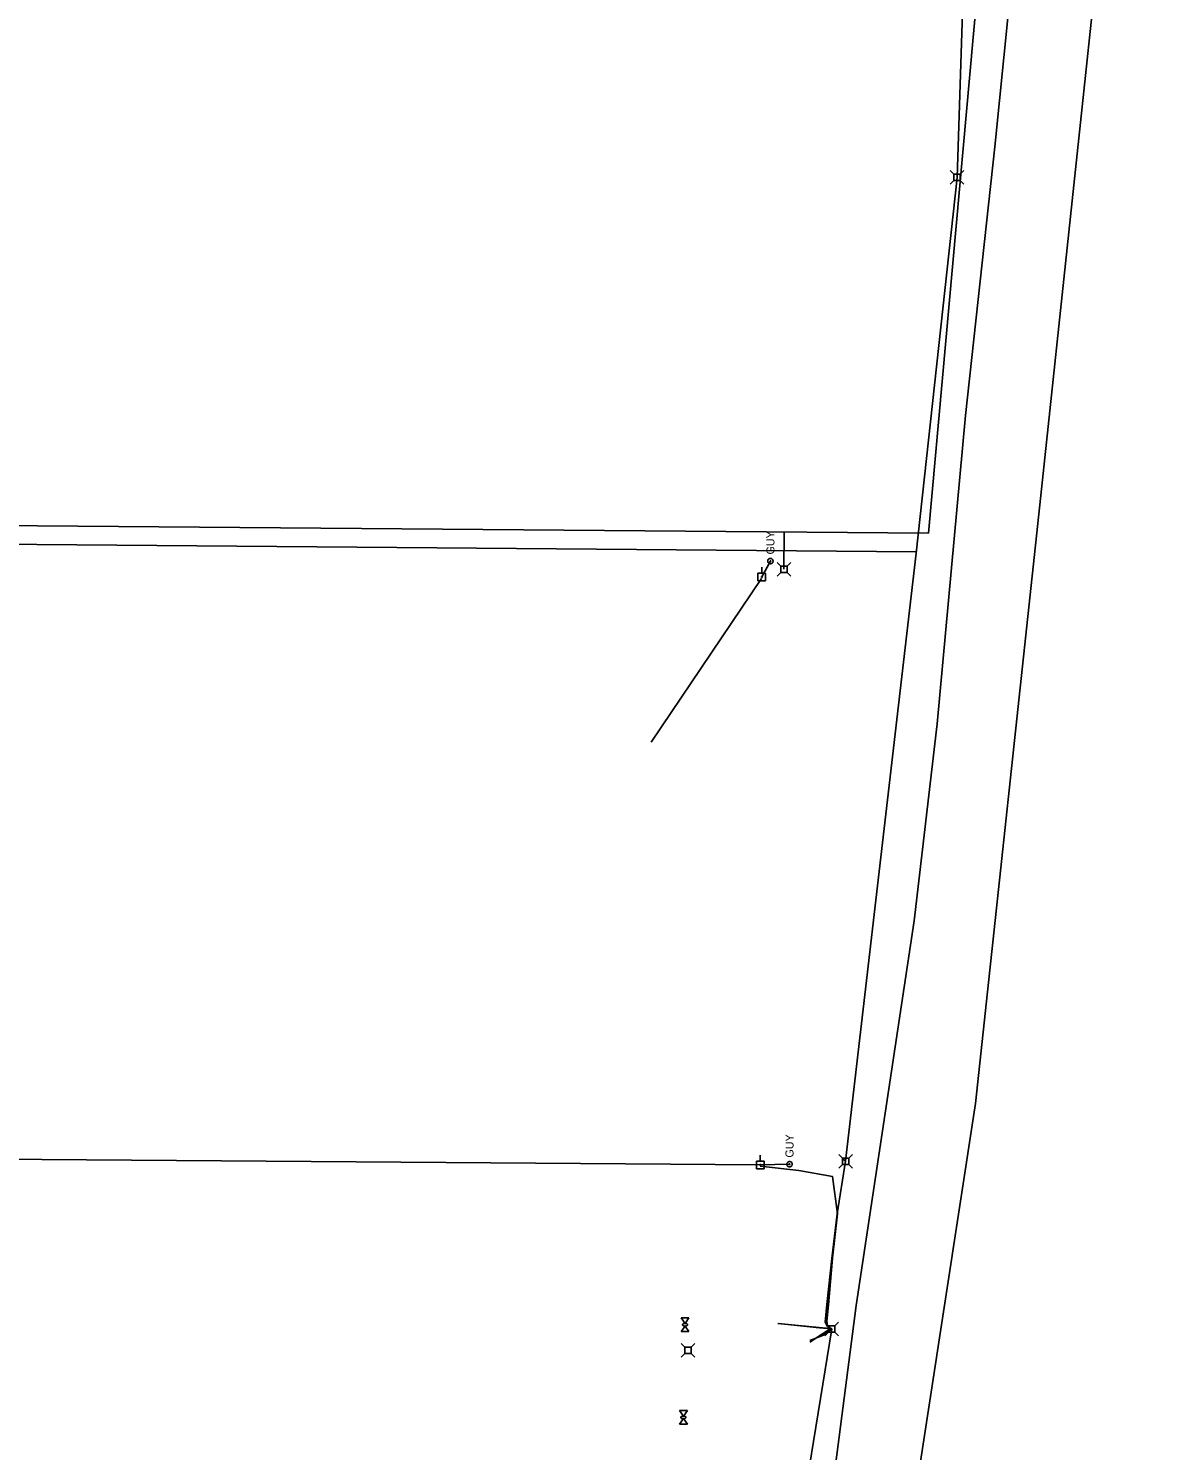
# Model space of a CAD drawing. Extents: x 596028 to 606371, y 330010 to 403088.
# Drawn here: x 602318 to 602865, y 361270 to 361954 of the extents above; entities that cross this region are included whole.
import ezdxf

# ---------------------------------------------------------------- set-up
doc = ezdxf.new("R2010")
doc.units = 0
for name, color, linetype in [('E_FTMS_Conduit', 7, 'Continuous'), ('E_UTL_E', 7, 'Continuous'), ('E_UTL_E_Bold', 7, 'Continuous'), ('E_UTL_E_UG', 7, 'Continuous'), ('E_UTL_EGuyWire', 7, 'Continuous'), ('E_UTL_EPowerPole', 7, 'Continuous'), ('E_UTL_FO_UG_QWEST', 7, 'Continuous'), ('E_UTL_Overhead', 7, 'Continuous'), ('E_UTL_T', 7, 'Continuous'), ('E_UTL_T_UG', 7, 'Continuous'), ('E_UTL_TV', 7, 'Continuous')]:
    doc.layers.add(name, color=color, linetype=linetype)

msp = doc.modelspace()

# ---------------------------------------------------------------- linework, layer by layer
at = {"layer": 'E_FTMS_Conduit'}
msp.add_lwpolyline([(602326.68, 358341.43), (602346.21, 358388.56), (602399.45, 358703.83), (602430.22, 358921.71), (602437.54, 358999.17), (602477.25, 359283.96), (602515.12, 359574.7), (602554.05, 359856.32), (602577.27, 360093.21), (602578.68, 360097.88), (602645.76, 360520.72), (602677.67, 360721.57), (602689.58, 360808.32), (602728.56, 361144.49), (602773.44, 361436.86), (602804.35, 361724.81), (602835.41, 362017.49), (602853.41, 362300.17), (602862.73, 362574), (602864.84, 362795.21)], dxfattribs=at)
at = {"layer": 'E_UTL_E'}
for points in [[(602679.69, 361695.34), (602677.94, 361697.09)], [(602682.78, 361695.34), (602684.54, 361697.09)], [(602679.69, 361692.25), (602677.94, 361690.49)], [(602682.78, 361695.34), (602679.69, 361695.34)], [(602679.69, 361695.34), (602679.69, 361692.25)], [(602679.69, 361692.25), (602682.78, 361692.25)], [(602682.78, 361692.25), (602682.78, 361695.34)], [(602682.78, 361692.25), (602684.54, 361690.49)]]:
    msp.add_lwpolyline(points, dxfattribs=at)
at = {"layer": 'E_UTL_E_Bold'}
for points in [[(602631.76, 361333.71), (602635.57, 361333.71)], [(602633.67, 361331.05), (602631.76, 361333.71)], [(602633.67, 361329.78), (602631.76, 361327.11)], [(602634.94, 361330.41), (602634.92, 361330.53), (602634.85, 361330.65), (602634.74, 361330.75), (602634.59, 361330.85), (602634.4, 361330.93), (602634.2, 361330.99), (602633.97, 361331.03), (602633.73, 361331.05), (602633.49, 361331.04), (602633.25, 361331.01), (602633.03, 361330.96), (602632.84, 361330.89), (602632.67, 361330.8), (602632.54, 361330.7), (602632.45, 361330.59), (602632.4, 361330.47), (602632.4, 361330.35), (602632.45, 361330.23), (602632.54, 361330.12), (602632.67, 361330.02), (602632.84, 361329.93), (602633.03, 361329.86), (602633.25, 361329.81), (602633.49, 361329.78), (602633.73, 361329.78), (602633.97, 361329.79), (602634.2, 361329.83), (602634.4, 361329.89), (602634.59, 361329.97), (602634.74, 361330.07), (602634.85, 361330.17), (602634.92, 361330.29), (602634.94, 361330.41)], [(602635.57, 361333.71), (602633.67, 361331.05)], [(602635.57, 361327.11), (602633.67, 361329.78)], [(602631.76, 361327.11), (602635.57, 361327.11)], [(602630.98, 361289.15), (602634.79, 361289.15)], [(602632.88, 361286.49), (602630.98, 361289.15)], [(602634.15, 361285.85), (602634.13, 361285.97), (602634.06, 361286.09), (602633.95, 361286.2), (602633.8, 361286.29), (602633.62, 361286.37), (602633.41, 361286.43), (602633.18, 361286.47), (602632.94, 361286.49), (602632.7, 361286.48), (602632.47, 361286.45), (602632.25, 361286.4), (602632.05, 361286.33), (602631.88, 361286.25), (602631.75, 361286.15), (602631.66, 361286.03), (602631.62, 361285.91), (602631.62, 361285.79), (602631.66, 361285.68), (602631.75, 361285.56), (602631.88, 361285.46), (602632.05, 361285.37), (602632.25, 361285.3), (602632.47, 361285.25), (602632.7, 361285.23), (602632.94, 361285.22), (602633.18, 361285.24), (602633.41, 361285.28), (602633.62, 361285.34), (602633.8, 361285.42), (602633.95, 361285.51), (602634.06, 361285.62), (602634.13, 361285.73), (602634.15, 361285.85)], [(602634.79, 361289.15), (602632.88, 361286.49)], [(602632.88, 361285.22), (602630.98, 361282.55)], [(602630.98, 361282.55), (602634.79, 361282.55)], [(602634.79, 361282.55), (602632.88, 361285.22)]]:
    msp.add_lwpolyline(points, dxfattribs=at)
at = {"layer": 'E_UTL_E_UG'}
for p, q in [((602750.73, 361711.19), (602790.77, 362154.75)), ((602169.47, 361715.91), (602750.73, 361711.19)), ((602681.38, 361711.75), (602681.24, 361693.82))]:
    msp.add_line(p, q, dxfattribs=at)
for points in [[(602688.38, 361404.6), (602669.88, 361406.66)], [(602707.02, 361383.76), (602704.68, 361401.69), (602688.38, 361404.6)], [(602693.68, 361322.04), (602699.82, 361325.97), (602703.59, 361328.52), (602702.28, 361329.94), (602701.94, 361332.11), (602702.74, 361339.96), (602704.58, 361362.35), (602707.02, 361383.76)], [(602678.37, 361330.96), (602698.27, 361329.04), (602703.51, 361328.64)]]:
    msp.add_lwpolyline(points, dxfattribs=at)
at = {"layer": 'E_UTL_EGuyWire'}
for p, q in [((602670.62, 361690.15), (602674.75, 361697.76)), ((602669.89, 361407.28), (602683.93, 361407.61))]:
    msp.add_line(p, q, dxfattribs=at)
for points in [[(602674.75, 361699.04), (602674.51, 361699.02), (602674.27, 361698.95), (602674.05, 361698.84), (602673.86, 361698.69), (602673.7, 361698.5), (602673.58, 361698.29), (602673.5, 361698.06), (602673.47, 361697.82), (602673.48, 361697.57), (602673.54, 361697.34), (602673.64, 361697.12), (602673.78, 361696.92), (602673.95, 361696.75), (602674.16, 361696.62), (602674.39, 361696.53), (602674.63, 361696.48), (602674.87, 361696.48), (602675.11, 361696.53), (602675.34, 361696.62), (602675.54, 361696.75), (602675.72, 361696.92), (602675.86, 361697.12), (602675.96, 361697.34), (602676.02, 361697.57), (602676.03, 361697.82), (602676, 361698.06), (602675.92, 361698.29), (602675.79, 361698.5), (602675.63, 361698.69), (602675.44, 361698.84), (602675.22, 361698.95), (602674.99, 361699.02), (602674.75, 361699.04)], [(602674.75, 361697.92), (602674.72, 361697.91), (602674.69, 361697.91), (602674.66, 361697.89), (602674.64, 361697.87), (602674.62, 361697.85), (602674.6, 361697.82), (602674.59, 361697.79), (602674.59, 361697.76), (602674.59, 361697.73), (602674.6, 361697.7), (602674.61, 361697.68), (602674.63, 361697.65), (602674.65, 361697.63), (602674.67, 361697.61), (602674.7, 361697.6), (602674.73, 361697.6), (602674.76, 361697.6), (602674.79, 361697.6), (602674.82, 361697.61), (602674.85, 361697.63), (602674.87, 361697.65), (602674.89, 361697.68), (602674.9, 361697.7), (602674.91, 361697.73), (602674.91, 361697.76), (602674.9, 361697.79), (602674.89, 361697.82), (602674.88, 361697.85), (602674.86, 361697.87), (602674.83, 361697.89), (602674.81, 361697.91), (602674.78, 361697.91), (602674.75, 361697.92)], [(602683.93, 361408.89), (602683.69, 361408.87), (602683.46, 361408.8), (602683.24, 361408.69), (602683.05, 361408.54), (602682.89, 361408.35), (602682.77, 361408.14), (602682.69, 361407.91), (602682.65, 361407.67), (602682.66, 361407.43), (602682.72, 361407.19), (602682.82, 361406.97), (602682.96, 361406.77), (602683.14, 361406.6), (602683.35, 361406.47), (602683.57, 361406.38), (602683.81, 361406.33), (602684.06, 361406.33), (602684.3, 361406.38), (602684.52, 361406.47), (602684.73, 361406.6), (602684.9, 361406.77), (602685.05, 361406.97), (602685.15, 361407.19), (602685.2, 361407.43), (602685.22, 361407.67), (602685.18, 361407.91), (602685.1, 361408.14), (602684.98, 361408.35), (602684.82, 361408.54), (602684.63, 361408.69), (602684.41, 361408.8), (602684.18, 361408.87), (602683.93, 361408.89)], [(602683.93, 361407.77), (602683.9, 361407.77), (602683.87, 361407.76), (602683.85, 361407.74), (602683.82, 361407.73), (602683.8, 361407.7), (602683.79, 361407.68), (602683.78, 361407.65), (602683.77, 361407.62), (602683.78, 361407.59), (602683.78, 361407.56), (602683.8, 361407.53), (602683.81, 361407.5), (602683.83, 361407.48), (602683.86, 361407.47), (602683.89, 361407.46), (602683.92, 361407.45), (602683.95, 361407.45), (602683.98, 361407.46), (602684.01, 361407.47), (602684.03, 361407.48), (602684.06, 361407.5), (602684.07, 361407.53), (602684.09, 361407.56), (602684.09, 361407.59), (602684.09, 361407.62), (602684.09, 361407.65), (602684.08, 361407.68), (602684.06, 361407.7), (602684.04, 361407.73), (602684.02, 361407.74), (602683.99, 361407.76), (602683.96, 361407.77), (602683.93, 361407.77)]]:
    msp.add_lwpolyline(points, dxfattribs=at)
at = {"layer": 'E_UTL_EPowerPole'}
for points in [[(602672.43, 361692), (602668.74, 361692)], [(602668.74, 361692), (602668.74, 361688.3)], [(602670.85, 361690.15), (602670.85, 361690.2), (602670.84, 361690.24), (602670.82, 361690.28), (602670.79, 361690.32), (602670.75, 361690.35), (602670.72, 361690.37), (602670.67, 361690.38), (602670.63, 361690.39), (602670.58, 361690.39), (602670.54, 361690.38), (602670.5, 361690.36), (602670.46, 361690.33), (602670.43, 361690.3), (602670.4, 361690.26), (602670.39, 361690.22), (602670.38, 361690.18), (602670.38, 361690.13), (602670.39, 361690.09), (602670.4, 361690.04), (602670.43, 361690.01), (602670.46, 361689.97), (602670.5, 361689.95), (602670.54, 361689.93), (602670.58, 361689.92), (602670.63, 361689.91), (602670.67, 361689.92), (602670.72, 361689.94), (602670.75, 361689.96), (602670.79, 361689.99), (602670.82, 361690.02), (602670.84, 361690.06), (602670.85, 361690.11), (602670.85, 361690.15)], [(602670.58, 361692), (602670.58, 361694.9)], [(602672.43, 361688.3), (602672.43, 361692)], [(602668.74, 361688.3), (602672.43, 361688.3)], [(602669.86, 361409.12), (602669.86, 361412.03)], [(602671.7, 361409.12), (602668.01, 361409.12)], [(602668.01, 361409.12), (602668.01, 361405.43)], [(602668.01, 361405.43), (602671.7, 361405.43)], [(602670.13, 361407.28), (602670.12, 361407.33), (602670.11, 361407.37), (602670.09, 361407.41), (602670.06, 361407.45), (602670.03, 361407.48), (602669.99, 361407.5), (602669.95, 361407.51), (602669.9, 361407.52), (602669.86, 361407.52), (602669.81, 361407.51), (602669.77, 361407.49), (602669.73, 361407.46), (602669.7, 361407.43), (602669.68, 361407.39), (602669.66, 361407.35), (602669.65, 361407.3), (602669.65, 361407.26), (602669.66, 361407.21), (602669.68, 361407.17), (602669.7, 361407.13), (602669.73, 361407.1), (602669.77, 361407.07), (602669.81, 361407.06), (602669.86, 361407.04), (602669.9, 361407.04), (602669.95, 361407.05), (602669.99, 361407.06), (602670.03, 361407.09), (602670.06, 361407.12), (602670.09, 361407.15), (602670.11, 361407.19), (602670.12, 361407.24), (602670.13, 361407.28)], [(602671.7, 361405.43), (602671.7, 361409.12)]]:
    msp.add_lwpolyline(points, dxfattribs=at)
at = {"layer": 'E_UTL_FO_UG_QWEST'}
msp.add_lwpolyline([(602689.38, 361134), (602716, 361339.63), (602743.87, 361524.68), (602754.99, 361619.51), (602768.57, 361767.8), (602782.65, 361896.98), (602793.64, 362005.46), (602805.45, 362193.34), (602813.26, 362336.49), (602817.5, 362407.38), (602822.05, 362549.25), (602828.95, 362701.86)], dxfattribs=at)
at = {"layer": 'E_UTL_Overhead'}
for p, q in [((602617.36, 361610.73), (602670.41, 361689.44)), ((602125.78, 361411.49), (602669.89, 361407.28))]:
    msp.add_line(p, q, dxfattribs=at)
at = {"layer": 'E_UTL_T'}
for points in [[(602763, 361883.97), (602761.25, 361885.72)], [(602766.09, 361883.97), (602763, 361883.97)], [(602763, 361883.97), (602763, 361880.88)], [(602766.09, 361883.97), (602767.85, 361885.72)], [(602766.09, 361880.88), (602766.09, 361883.97)], [(602763, 361880.88), (602761.25, 361879.12)], [(602763, 361880.88), (602766.09, 361880.88)], [(602766.09, 361880.88), (602767.85, 361879.12)], [(602709.37, 361410.58), (602707.62, 361412.34)], [(602712.47, 361410.58), (602709.37, 361410.58)], [(602709.37, 361410.58), (602709.37, 361407.49)], [(602712.47, 361410.58), (602714.22, 361412.34)], [(602712.47, 361407.49), (602712.47, 361410.58)], [(602709.37, 361407.49), (602707.62, 361405.74)], [(602709.37, 361407.49), (602712.47, 361407.49)], [(602712.47, 361407.49), (602714.22, 361405.74)], [(602702.7, 361329.95), (602700.95, 361331.7)], [(602705.8, 361329.95), (602702.7, 361329.95)], [(602702.7, 361329.95), (602702.7, 361326.85)], [(602705.8, 361329.95), (602707.55, 361331.7)], [(602705.8, 361326.85), (602705.8, 361329.95)], [(602702.7, 361326.85), (602700.95, 361325.1)], [(602702.7, 361326.85), (602705.8, 361326.85)], [(602705.8, 361326.85), (602707.55, 361325.1)]]:
    msp.add_lwpolyline(points, dxfattribs=at)
at = {"layer": 'E_UTL_T_UG'}
for p, q in [((602170.19, 361706.95), (602744.96, 361702.28)), ((602668.57, 361109.93), (602704.25, 361328.4))]:
    msp.add_line(p, q, dxfattribs=at)
for points in [[(602764.53, 361882.34), (602769.09, 362021.64), (602779.82, 362160.02), (602789.09, 362321.79)], [(602710.92, 361409.04), (602744.88, 361701.59), (602764.53, 361882.34)], [(602678.45, 361330.93), (602698.29, 361328.88), (602704.25, 361328.4), (602702.17, 361329.62), (602701.06, 361331.58), (602701.83, 361340.1), (602704.34, 361362.3), (602706.78, 361383.81), (602710.92, 361409.04), (602709.62, 361410.2)], [(602693.69, 361322.79), (602700.35, 361325.39), (602704.25, 361328.4)]]:
    msp.add_lwpolyline(points, dxfattribs=at)
at = {"layer": 'E_UTL_TV'}
for points in [[(602633.59, 361319.64), (602631.84, 361321.39)], [(602636.69, 361319.64), (602638.44, 361321.39)], [(602633.59, 361316.54), (602631.84, 361314.79)], [(602636.69, 361319.64), (602633.59, 361319.64)], [(602633.59, 361319.64), (602633.59, 361316.54)], [(602633.59, 361316.54), (602636.69, 361316.54)], [(602636.69, 361316.54), (602636.69, 361319.64)], [(602636.69, 361316.54), (602638.44, 361314.79)]]:
    msp.add_lwpolyline(points, dxfattribs=at)

# ---------------------------------------------------------------- texts
at = {"layer": 'E_UTL_EGuyWire'}
for p in [(602676.67, 361700.97), (602685.86, 361410.82)]:
    msp.add_text('GUY', height=3.85, rotation=90, dxfattribs=at).set_placement(p)

doc.saveas('drawing.dxf')
